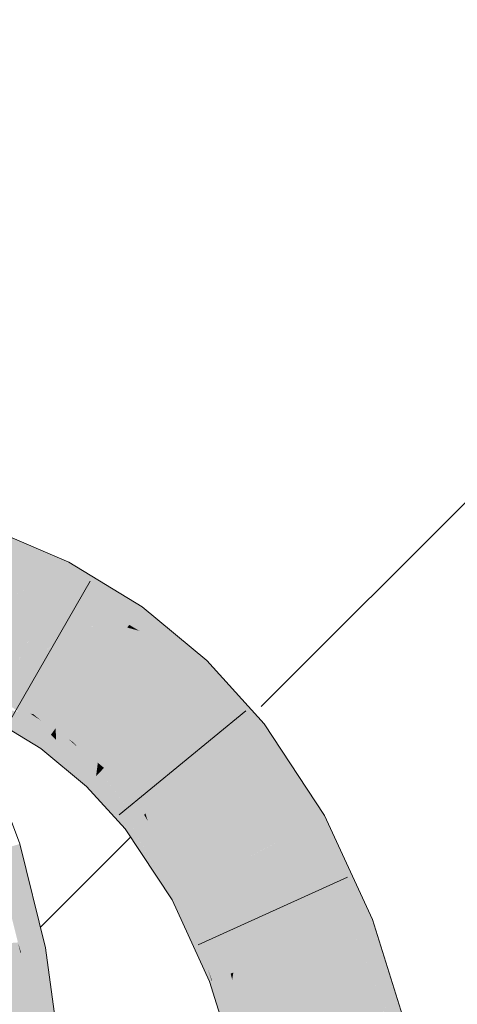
# Model space of a CAD drawing. Extents: x -620 to 300, y 62 to 1112.
# Tile 262 of 287: x 168.644 to 169.271, y 946.534 to 947.947. Entities that reach past the tile are written whole.
import ezdxf

# ---------------------------------------------------------------- set-up
doc = ezdxf.new("R2010")
doc.units = 0
doc.layers.get('0').update_dxf_attribs({"lineweight": 13})
for name, color, linetype, lineweight, true_color in [('E_Detail_Wandschraffur', 7, 'Continuous', 5, 0xc0c0c0), ('E_Leerrohr 25-A06G9S0I8I', 7, 'Continuous', 9, 0xff8000), ('E_Leerrohr 25-Shading', 7, 'Continuous', 9, 0xff8000)]:
    doc.layers.add(name, color=color, linetype=linetype, lineweight=lineweight, true_color=true_color)

# ---------------------------------------------------------------- blocks, each defined once
blk = doc.blocks.new('Shading-A06G9RJF8I', base_point=(235.1268, 776.6774))
at = {"layer": 'E_Leerrohr 25-Shading', "color": 43, "true_color": 0xd7ab7f}
for points in [[(168.709, 947.1705), (168.6026, 947.2161), (168.5953, 947.1978)], [(168.589, 947.1821), (168.709, 947.1705), (168.5953, 947.1978)], [(168.709, 947.1705), (168.589, 947.1821), (168.6992, 947.1393), (168.6761, 947.1448)], [(168.709, 947.1705), (168.6992, 947.1393), (168.714, 947.1683)], [(168.8117, 947.094), (168.8192, 947.1044), (168.6992, 947.1393), (168.714, 947.1683)], [(168.6761, 947.1448), (168.6973, 947.1358), (168.6992, 947.1393)], [(168.6992, 947.1393), (168.6973, 947.1358), (168.8007, 947.0785), (168.7737, 947.0893)], [(168.6992, 947.1393), (168.8007, 947.0785), (168.8117, 947.094)], [(168.8117, 947.094), (168.8007, 947.0785), (168.8837, 947.0509), (168.8152, 947.0698)], [(168.8837, 947.0509), (168.8192, 947.1044), (168.8117, 947.094)], [(168.7737, 947.0893), (168.7979, 947.0746), (168.8007, 947.0785)], [(168.8007, 947.0785), (168.7979, 947.0746), (168.8152, 947.0698)], [(168.8152, 947.0698), (168.7979, 947.0746), (168.9028, 947.0176), (168.8868, 947.0009)], [(168.8837, 947.0509), (168.8152, 947.0698), (168.9121, 947.0273), (168.9028, 947.0176)], [(168.9764, 946.9562), (168.9121, 947.0273), (168.9028, 947.0176)], [(168.8868, 947.0009), (168.9764, 946.9562), (168.9028, 947.0176)], [(168.8868, 947.0009), (168.965, 946.9143), (168.9764, 946.9562), (168.9942, 946.9364)], [(168.6154, 946.9758), (168.6142, 946.9733), (168.6489, 946.9527), (168.6414, 946.954)], [(168.6489, 946.9527), (168.659, 946.951), (168.6154, 946.9758), (168.6168, 946.9784)], [(168.659, 946.951), (168.663, 946.9503), (168.6168, 946.9784)], [(168.6001, 946.9458), (168.6741, 946.9008), (168.6073, 946.9598), (168.6762, 946.9036)], [(168.6414, 946.954), (168.6073, 946.9598), (168.6883, 946.9207), (168.6762, 946.9036)], [(168.6489, 946.9527), (168.6414, 946.954), (168.6907, 946.924), (168.6883, 946.9207)], [(168.6907, 946.924), (168.659, 946.951), (168.6489, 946.9527)], [(168.6907, 946.924), (168.6923, 946.9263), (168.659, 946.951), (168.6743, 946.941)], [(168.6743, 946.941), (168.663, 946.9503), (168.659, 946.951)], [(168.663, 946.9503), (168.6743, 946.941), (168.6954, 946.9306), (168.6938, 946.9283)], [(168.6743, 946.941), (168.6923, 946.9263), (168.6938, 946.9283)], [(168.6907, 946.924), (168.6883, 946.9207), (168.6955, 946.9193), (168.6955, 946.9135)], [(168.6954, 946.9229), (168.6923, 946.9263), (168.6955, 946.9193), (168.6907, 946.924)], [(168.6923, 946.9263), (168.6954, 946.9229), (168.6938, 946.9283), (168.6954, 946.9269)], [(168.6954, 946.9269), (168.6954, 946.9306), (168.6938, 946.9283)], [(168.6954, 946.9306), (168.6954, 946.9269), (168.7136, 946.9145)], [(168.6954, 946.9306), (168.7136, 946.9145), (168.72, 946.9102)], [(168.7531, 946.8613), (168.7545, 946.8716), (168.6954, 946.9229), (168.6954, 946.9269)], [(168.7136, 946.9145), (168.6954, 946.9269), (168.7547, 946.8732), (168.7545, 946.8716)], [(169.0489, 946.787), (169.0809, 946.8047), (168.965, 946.9143), (168.9942, 946.9364)], [(168.6883, 946.9207), (168.6762, 946.9036), (168.6955, 946.9135), (168.6958, 946.8828)], [(168.7376, 946.8779), (168.6954, 946.9229), (168.6955, 946.9193)], [(168.7503, 946.8583), (168.7531, 946.8613), (168.6955, 946.9193), (168.7376, 946.8779)], [(168.7503, 946.8583), (168.6955, 946.9193), (168.6955, 946.9135)], [(168.6955, 946.9135), (168.6958, 946.8828), (168.7503, 946.8583), (168.7392, 946.8467)], [(168.7136, 946.9145), (168.7547, 946.8732), (168.727, 946.9027)], [(168.72, 946.9102), (168.7136, 946.9145), (168.727, 946.9027)], [(168.72, 946.9102), (168.727, 946.9027), (168.7556, 946.8806), (168.7553, 946.8777)], [(168.6741, 946.9008), (168.6958, 946.8828), (168.6762, 946.9036)], [(168.727, 946.9027), (168.7547, 946.8732), (168.7553, 946.8777)], [(168.7545, 946.8716), (168.7531, 946.8613), (168.759, 946.8674)], [(168.759, 946.8674), (168.7531, 946.8613), (168.8118, 946.7984), (168.8034, 946.7921)], [(168.759, 946.8674), (168.7596, 946.868), (168.7545, 946.8716), (168.7547, 946.8732)], [(168.7547, 946.8732), (168.7596, 946.868), (168.7553, 946.8777), (168.7626, 946.8712)], [(168.7626, 946.8712), (168.7635, 946.8721), (168.7553, 946.8777), (168.7556, 946.8806)], [(168.7645, 946.8732), (168.7556, 946.8806), (168.7635, 946.8721)], [(168.7596, 946.868), (168.759, 946.8674), (168.7794, 946.8408)], [(168.7794, 946.8408), (168.7626, 946.8712), (168.7596, 946.868)], [(168.7769, 946.8536), (168.7635, 946.8721), (168.7626, 946.8712)], [(168.7794, 946.8408), (168.815, 946.8008), (168.7626, 946.8712), (168.7769, 946.8536)], [(168.7645, 946.8732), (168.7635, 946.8721), (168.7854, 946.8488)], [(168.7854, 946.8488), (168.7635, 946.8721), (168.8178, 946.8029), (168.7769, 946.8536)], [(168.7645, 946.8732), (168.7854, 946.8488), (168.8241, 946.8077)], [(168.7503, 946.8583), (168.7392, 946.8467), (168.7997, 946.7892), (168.7949, 946.7856)], [(168.7531, 946.8613), (168.7503, 946.8583), (168.8034, 946.7921), (168.7997, 946.7892)], [(168.7769, 946.8536), (168.815, 946.8008), (168.8178, 946.8029)], [(168.815, 946.8008), (168.7794, 946.8408), (168.8118, 946.7984)], [(168.7854, 946.8488), (168.8178, 946.8029), (168.822, 946.8061)], [(168.8241, 946.8077), (168.7854, 946.8488), (168.822, 946.8061)], [(168.8118, 946.7984), (168.8034, 946.7921), (168.8469, 946.73), (168.8592, 946.6882)], [(168.815, 946.8008), (168.8118, 946.7984), (168.8396, 946.7547), (168.8469, 946.73)], [(168.815, 946.8008), (168.8396, 946.7547), (168.8178, 946.8029), (168.8345, 946.7723)], [(168.8178, 946.8029), (168.8345, 946.7723), (168.822, 946.8061), (168.8271, 946.7973)], [(168.8271, 946.7973), (168.8241, 946.8077), (168.822, 946.8061)], [(168.8271, 946.7973), (168.8853, 946.6965), (168.8241, 946.8077), (168.8907, 946.6995)], [(168.8907, 946.6995), (168.8942, 946.7014), (168.8241, 946.8077)], [(168.8778, 946.6924), (168.8853, 946.6965), (168.8345, 946.7723), (168.8271, 946.7973)], [(169.0489, 946.787), (169.1495, 946.6557), (169.0809, 946.8047)], [(168.7997, 946.7892), (168.7949, 946.7856), (168.8189, 946.7492)], [(168.8117, 946.7642), (168.8034, 946.7921), (168.7997, 946.7892)], [(168.8117, 946.7642), (168.8427, 946.7147), (168.8034, 946.7921), (168.8185, 946.7639)], [(169.1495, 946.6557), (169.0489, 946.787), (169.1192, 946.6441), (169.0945, 946.6877)], [(168.8345, 946.7723), (168.8396, 946.7547), (168.8778, 946.6924), (168.874, 946.6903)], [(168.6344, 946.7612), (168.6085, 946.7536), (168.6455, 946.6083), (168.641, 946.6227)], [(168.6344, 946.7612), (168.6652, 946.6622), (168.6436, 946.764), (168.6749, 946.6378)], [(168.6344, 946.7612), (168.6455, 946.6083), (168.68, 946.6149)], [(168.8117, 946.7642), (168.8189, 946.7492), (168.8352, 946.7245)], [(168.8352, 946.7245), (168.8454, 946.7091), (168.8117, 946.7642), (168.8427, 946.7147)], [(168.8427, 946.7147), (168.8592, 946.6882), (168.8185, 946.7639)], [(168.8699, 946.688), (168.874, 946.6903), (168.8464, 946.7316), (168.8396, 946.7547)], [(168.8688, 946.6874), (168.8699, 946.688), (168.8469, 946.73), (168.8464, 946.7316)], [(168.8469, 946.73), (168.8592, 946.6882), (168.8688, 946.6874), (168.8622, 946.6837)], [(168.8454, 946.7091), (168.8592, 946.6882), (168.8427, 946.7147)], [(168.8853, 946.6965), (168.9032, 946.6465), (168.8907, 946.6995), (168.8973, 946.6823)], [(168.8973, 946.6823), (168.8942, 946.7014), (168.8907, 946.6995)], [(168.9387, 946.5751), (168.9462, 946.5779), (168.8973, 946.6823), (168.8942, 946.7014)], [(168.9462, 946.5779), (168.9501, 946.5795), (168.8942, 946.7014)], [(168.8688, 946.6874), (168.8622, 946.6837), (168.8857, 946.6324)], [(168.8699, 946.688), (168.8688, 946.6874), (168.9155, 946.5674), (168.8857, 946.6324)], [(168.916, 946.5664), (168.874, 946.6903), (168.9155, 946.5674), (168.8699, 946.688)], [(168.874, 946.6903), (168.9132, 946.585), (168.8778, 946.6924)], [(168.9132, 946.585), (168.874, 946.6903), (168.919, 946.5676), (168.916, 946.5664)], [(168.8778, 946.6924), (168.9132, 946.585), (168.8853, 946.6965), (168.9032, 946.6465)], [(169.0945, 946.6877), (169.1067, 946.6612), (169.1192, 946.6441), (169.1172, 946.6434)], [(168.8973, 946.6823), (168.9032, 946.6465), (168.9387, 946.5751), (168.9298, 946.5717)], [(168.6652, 946.6622), (168.68, 946.6149), (168.6749, 946.6378), (168.6806, 946.615)], [(169.1067, 946.6612), (169.1153, 946.6426), (169.1172, 946.6434)], [(169.186, 946.4874), (169.201, 946.4909), (169.1192, 946.6441), (169.1495, 946.6557)], [(168.9032, 946.6465), (168.9132, 946.585), (168.9298, 946.5717), (168.9196, 946.5678)], [(169.1153, 946.6426), (169.1653, 946.4827), (169.1172, 946.6434), (169.1805, 946.4861)], [(169.1192, 946.6441), (169.1172, 946.6434), (169.179, 946.5038), (169.1648, 946.525)], [(168.641, 946.6227), (168.6446, 946.6081), (168.6455, 946.6083)], [(168.68, 946.6149), (168.6455, 946.6083), (168.6827, 946.5993), (168.6456, 946.6078)], [(168.6827, 946.5993), (168.6806, 946.615), (168.68, 946.6149)], [(168.6455, 946.6083), (168.6446, 946.6081), (168.6456, 946.6078)], [(168.6456, 946.6078), (168.6446, 946.6081), (168.6748, 946.4471), (168.667, 946.4467)], [(168.7035, 946.449), (168.6827, 946.5993), (168.6642, 946.5054), (168.6456, 946.6078)], [(168.9196, 946.5678), (168.9132, 946.585), (168.919, 946.5676)], [(168.9196, 946.5678), (168.9369, 946.4998), (168.9298, 946.5717), (168.9402, 946.5197)], [(168.9298, 946.5717), (168.9402, 946.5197), (168.9387, 946.5751), (168.9448, 946.5476)], [(168.9387, 946.5751), (168.9448, 946.5476), (168.9462, 946.5779), (168.9484, 946.5692)], [(168.9484, 946.5692), (168.9501, 946.5795), (168.9462, 946.5779)], [(168.9512, 946.5582), (168.9501, 946.5795), (168.9484, 946.5692)], [(168.9894, 946.4421), (168.993, 946.443), (168.9501, 946.5794), (168.9501, 946.5795)], [(168.9512, 946.5582), (168.9811, 946.4402), (168.9501, 946.5794), (168.9894, 946.4421)], [(168.919, 946.5676), (168.916, 946.5664), (168.9234, 946.5427)], [(168.9196, 946.5678), (168.919, 946.5676), (168.9369, 946.4998), (168.9234, 946.5427)], [(168.9448, 946.5476), (168.9537, 946.5079), (168.9484, 946.5692), (168.9512, 946.5582)], [(168.9694, 946.4375), (168.9811, 946.4402), (168.9537, 946.5079), (168.9512, 946.5582)], [(168.9574, 946.4348), (168.9537, 946.5079), (168.9402, 946.5197), (168.9448, 946.5476)]]:
    blk.add_solid(points, dxfattribs=at)
at = {"layer": 'E_Leerrohr 25-Shading', "color": 31, "true_color": 0xfabd7f}
for points in [[(168.589, 947.1821), (168.558, 947.1041), (168.6761, 947.1448), (168.5923, 947.0936)], [(168.5837, 947.0883), (168.657, 947.0571), (168.6761, 947.1448), (168.6973, 947.1358)], [(168.6973, 947.1358), (168.657, 947.0571), (168.7737, 947.0893), (168.6832, 947.0437)], [(168.6325, 947.0091), (168.657, 947.0571), (168.5837, 947.0883)], [(168.6809, 947.0425), (168.7466, 947.0026), (168.7737, 947.0893), (168.7979, 947.0746)], [(168.7466, 947.0026), (168.8309, 946.9425), (168.7979, 947.0746), (168.8868, 947.0009)], [(168.6584, 947.0323), (168.657, 947.0571), (168.6513, 947.0458)], [(168.657, 947.0571), (168.6809, 947.0425), (168.6832, 947.0437)], [(168.657, 947.0571), (168.7201, 946.9654), (168.6809, 947.0425)], [(168.7201, 946.9654), (168.657, 947.0571), (168.705, 946.9442), (168.6584, 947.0323)], [(168.6325, 947.0091), (168.663, 946.9503), (168.6513, 947.0458), (168.6584, 947.0323)], [(168.7201, 946.9654), (168.7466, 947.0026), (168.6809, 947.0425)], [(168.6584, 947.0323), (168.663, 946.9503), (168.705, 946.9442), (168.6954, 946.9306)], [(168.6168, 946.9784), (168.663, 946.9503), (168.6325, 947.0091)], [(168.7556, 946.8806), (168.7466, 947.0026), (168.7201, 946.9654)], [(168.7466, 947.0026), (168.8256, 946.937), (168.8309, 946.9425)], [(168.7556, 946.8806), (168.7645, 946.8732), (168.7466, 947.0026), (168.8256, 946.937)], [(168.9128, 946.8748), (168.965, 946.9143), (168.8309, 946.9425), (168.8868, 947.0009)], [(168.7201, 946.9654), (168.705, 946.9442), (168.7556, 946.8806), (168.72, 946.9102)], [(168.705, 946.9442), (168.6954, 946.9306), (168.72, 946.9102)], [(168.8309, 946.9425), (168.8256, 946.937), (168.9128, 946.8748), (168.9004, 946.8654)], [(168.8241, 946.8077), (168.8945, 946.861), (168.7645, 946.8732), (168.8256, 946.937)], [(168.8256, 946.937), (168.8945, 946.861), (168.9004, 946.8654)], [(169.0203, 946.7711), (169.0489, 946.787), (168.9128, 946.8748), (168.965, 946.9143)], [(168.9128, 946.8748), (168.9004, 946.8654), (169.0203, 946.7711), (168.9966, 946.7581)], [(168.8942, 946.7014), (168.9716, 946.7442), (168.8241, 946.8077), (168.8945, 946.861)], [(168.9004, 946.8654), (168.8945, 946.861), (168.9966, 946.7581), (168.9716, 946.7442)], [(169.0489, 946.787), (169.0203, 946.7711), (169.0945, 946.6877)], [(169.0203, 946.7711), (168.9716, 946.7442), (169.1067, 946.6612), (169.0165, 946.6464)], [(169.0203, 946.7711), (169.1067, 946.6612), (169.0945, 946.6877)], [(168.8942, 946.7014), (169.0165, 946.6464), (168.9716, 946.7442)], [(168.8942, 946.7014), (168.9501, 946.5795), (169.0165, 946.6464), (169.023, 946.6074)], [(169.0165, 946.6464), (169.0327, 946.611), (169.1067, 946.6612), (169.1153, 946.6426)], [(169.023, 946.6074), (169.0327, 946.611), (169.0165, 946.6464)], [(169.0327, 946.611), (169.0889, 946.465), (169.1153, 946.6426), (169.1653, 946.4827)], [(168.5519, 946.6152), (168.5578, 946.5915), (168.641, 946.6227), (168.6446, 946.6081)], [(168.5788, 946.4409), (168.667, 946.4467), (168.5578, 946.5915), (168.6446, 946.6081)], [(168.9501, 946.5795), (168.993, 946.443), (169.023, 946.6074), (169.0389, 946.4536)], [(169.0389, 946.4536), (169.0792, 946.4628), (169.023, 946.6074), (169.0327, 946.611)], [(169.0327, 946.611), (169.0792, 946.4628), (169.0889, 946.465)]]:
    blk.add_solid(points, dxfattribs=at)
blk = doc.blocks.new('Referenz-A06G9S0M8I')
at = {"layer": 'E_Detail_Wandschraffur', "linetype": 'ByBlock', "ltscale": 0.13}
for p, q in [((168.9899, 946.9611), (169.9758, 947.947)), ((168.6733, 946.6445), (168.8026, 946.7738))]:
    blk.add_line(p, q, dxfattribs=at)
at = {"layer": 'E_Leerrohr 25-A06G9S0I8I', "linetype": 'Continuous', "ltscale": 0.13}
for p, q in [((168.714, 947.1684), (168.6026, 947.2161)), ((168.8192, 947.1044), (168.714, 947.1684)), ((168.7446, 947.1413), (168.6277, 946.9374)), ((168.9121, 947.0273), (168.8192, 947.1044)), ((168.9942, 946.9364), (168.9121, 947.0273)), ((168.9678, 946.9549), (168.7863, 946.8057)), ((168.6741, 946.9008), (168.6001, 946.9458)), ((169.0809, 946.8047), (168.9942, 946.9364)), ((168.7392, 946.8467), (168.6741, 946.9008)), ((168.6436, 946.764), (168.6073, 946.8614)), ((168.7949, 946.7856), (168.7392, 946.8467)), ((169.1495, 946.6557), (169.0809, 946.8047)), ((168.8622, 946.6837), (168.7949, 946.7856)), ((168.6806, 946.615), (168.6436, 946.764)), ((169.1137, 946.7162), (168.8996, 946.6194)), ((168.916, 946.5664), (168.8622, 946.6837)), ((169.201, 946.4909), (169.1495, 946.6557)), ((168.7035, 946.449), (168.6806, 946.615)), ((168.9574, 946.4347), (168.916, 946.5664))]:
    blk.add_line(p, q, dxfattribs=at)

msp = doc.modelspace()

# ---------------------------------------------------------------- block references
at = {"color": 8, "lineweight": 25, "ltscale": 0.25, "true_color": 0x808080}
msp.add_blockref('Referenz-A06G9S0M8I', (0, 0), dxfattribs=at)
msp.add_blockref('Shading-A06G9RJF8I', (235.1268, 776.6774))

doc.saveas('drawing.dxf')
